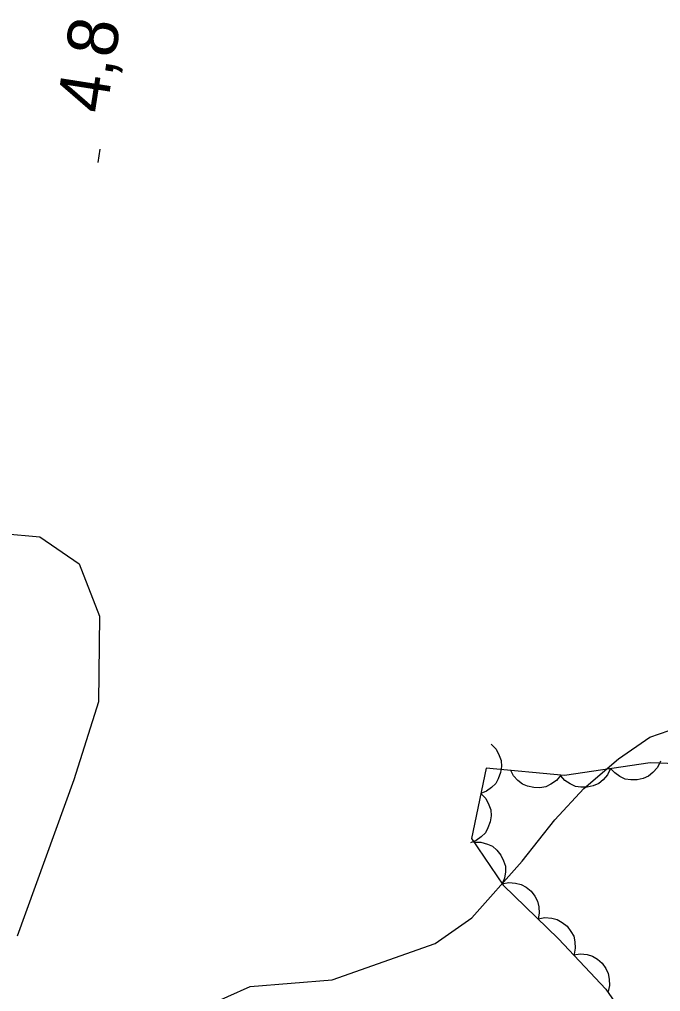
# Model space of a CAD drawing. Extents: x 282461 to 284471, y 5554090 to 5557646.
# Drawn here: x 283624.2 to 283662.4, y 5555137.6 to 5555195.6 of the extents above; entities that cross this region are included whole.
import ezdxf

# ---------------------------------------------------------------- set-up
doc = ezdxf.new("R2010")
doc.units = 0
for name, color, linetype in [('Niveau 1', 7, 'Continuous'), ('Niveau 3', 7, 'Continuous'), ('Niveau 44', 7, 'Continuous')]:
    doc.layers.add(name, color=color, linetype=linetype)

msp = doc.modelspace()

# ---------------------------------------------------------------- linework, layer by layer
at = {"layer": 'Niveau 1'}
for points in [[(283623.23, 5555164.95), (283625.44, 5555164.75), (283627.79, 5555163.14), (283628.99, 5555160.02), (283628.93, 5555154.92), (283627.47, 5555150.26), (283624.09, 5555140.94)], [(283635.3, 5555136.76), (283637.97, 5555137.95), (283642.85, 5555138.35), (283648.99, 5555140.5), (283651.18, 5555142.03), (283654.17, 5555145.42), (283656.12, 5555147.88), (283657.84, 5555149.75), (283659.92, 5555151.52), (283661.77, 5555152.81), (283663.5, 5555153.41), (283665.95, 5555153.2), (283669.1, 5555152.19), (283671.68, 5555150.59), (283673.22, 5555148.28), (283674.67, 5555144.24), (283675.07, 5555139.37), (283674.93, 5555131.01)]]:
    msp.add_lwpolyline(points, dxfattribs=at)
at = {"layer": 'Niveau 3'}
msp.add_line((283628.91, 5555187.06), (283629.03, 5555187.85), dxfattribs=at)
at = {"layer": 'Niveau 44'}
for points in [[(283652.33, 5555152.38), (283652.62, 5555152.08), (283652.81, 5555151.72), (283652.92, 5555151.41), (283652.94, 5555151.06), (283652.89, 5555150.69), (283652.75, 5555150.33), (283652.6, 5555150.04), (283652.35, 5555149.8), (283652.05, 5555149.58), (283651.71, 5555149.45)], [(283666.46, 5555151.09), (283661.8, 5555151.28), (283656.69, 5555150.53), (283652.03, 5555150.95), (283651.15, 5555146.76), (283653.04, 5555143.99), (283656.34, 5555140.78), (283659.16, 5555137.79), (283661.06, 5555135.02)], [(283662.41, 5555151.37), (283662.23, 5555150.99), (283661.96, 5555150.69), (283661.7, 5555150.48), (283661.38, 5555150.34), (283661.02, 5555150.26), (283660.64, 5555150.27), (283660.31, 5555150.31), (283659.99, 5555150.46), (283659.69, 5555150.67), (283659.44, 5555150.93)], [(283656.48, 5555150.55), (283656.21, 5555150.23), (283655.87, 5555150), (283655.58, 5555149.85), (283655.23, 5555149.79), (283654.86, 5555149.8), (283654.49, 5555149.89), (283654.19, 5555150.01), (283653.91, 5555150.23), (283653.66, 5555150.5), (283653.49, 5555150.82)], [(283659.44, 5555150.93), (283659.26, 5555150.56), (283658.99, 5555150.26), (283658.73, 5555150.05), (283658.41, 5555149.91), (283658.05, 5555149.82), (283657.67, 5555149.83), (283657.34, 5555149.87), (283657.03, 5555150.02), (283656.72, 5555150.23), (283656.48, 5555150.5)], [(283651.71, 5555149.45), (283652, 5555149.15), (283652.19, 5555148.78), (283652.3, 5555148.47), (283652.32, 5555148.12), (283652.27, 5555147.75), (283652.13, 5555147.4), (283651.98, 5555147.11), (283651.73, 5555146.86), (283651.43, 5555146.65), (283651.1, 5555146.51)], [(283651.29, 5555146.55), (283651.71, 5555146.55), (283652.1, 5555146.43), (283652.4, 5555146.3), (283652.67, 5555146.07), (283652.9, 5555145.78), (283653.06, 5555145.43), (283653.17, 5555145.12), (283653.17, 5555144.77), (283653.12, 5555144.41), (283652.98, 5555144.07)], [(283652.97, 5555144.06), (283653.38, 5555144.14), (283653.78, 5555144.11), (283654.11, 5555144.03), (283654.41, 5555143.86), (283654.7, 5555143.63), (283654.92, 5555143.32), (283655.09, 5555143.04), (283655.16, 5555142.69), (283655.18, 5555142.32), (283655.12, 5555141.97)], [(283655.12, 5555141.97), (283655.53, 5555142.05), (283655.93, 5555142.01), (283656.26, 5555141.94), (283656.56, 5555141.77), (283656.85, 5555141.54), (283657.07, 5555141.23), (283657.24, 5555140.94), (283657.31, 5555140.6), (283657.33, 5555140.23), (283657.27, 5555139.87)], [(283657.23, 5555139.84), (283657.64, 5555139.9), (283658.05, 5555139.85), (283658.36, 5555139.76), (283658.66, 5555139.58), (283658.94, 5555139.33), (283659.15, 5555139.01), (283659.3, 5555138.72), (283659.36, 5555138.38), (283659.37, 5555138), (283659.29, 5555137.65)]]:
    msp.add_lwpolyline(points, dxfattribs=at)

# ---------------------------------------------------------------- texts
at = {"layer": 'Niveau 3'}
msp.add_text('4,8  ', height=3, rotation=81.09575, dxfattribs=at).set_placement((283629.39, 5555189.9))

doc.saveas('drawing.dxf')
